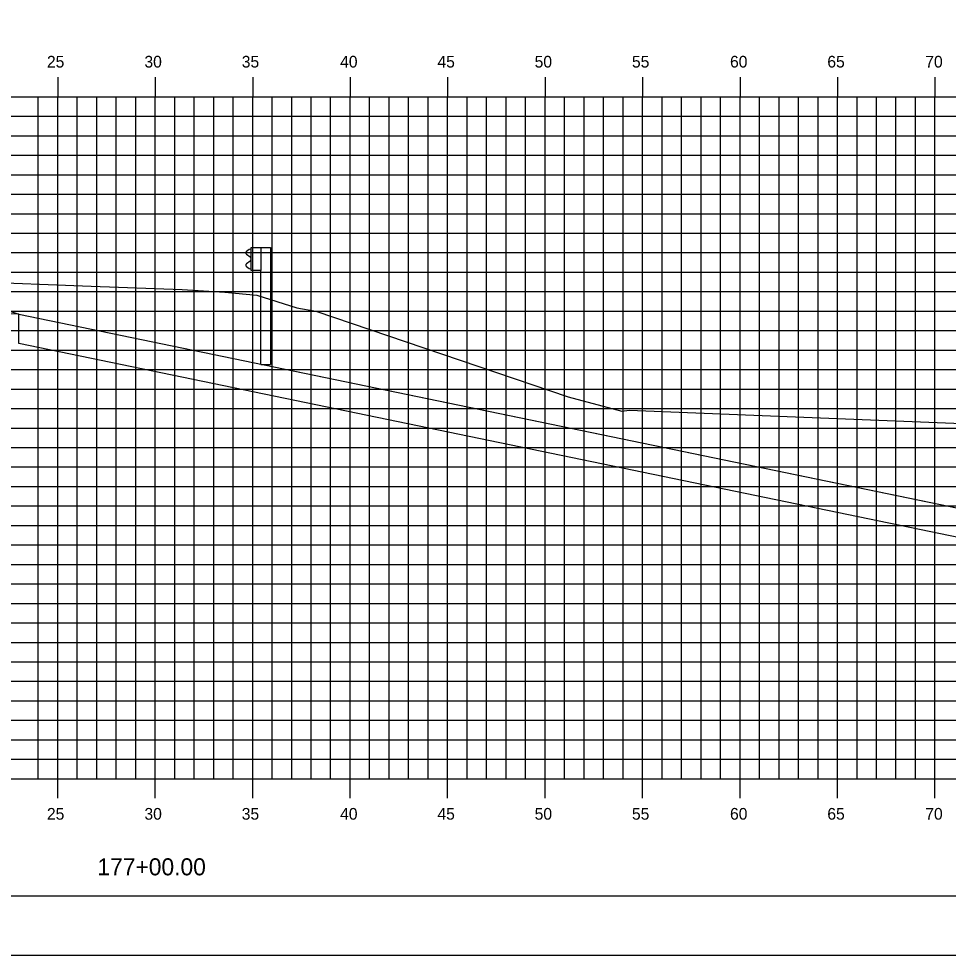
# Model space of a CAD drawing. Extents: x 850598 to 870284, y 366541 to 366651.
# Drawn here: x 858657.13 to 858704.81, y 366541.17 to 366589.23 of the extents above; entities that cross this region are included whole.
import ezdxf

# ---------------------------------------------------------------- set-up
doc = ezdxf.new("R2010")
doc.units = 0
for name, color, linetype in [('BORDER', 7, 'Continuous'), ('D_Drainage_RipRap', 7, 'Continuous'), ('D_Roadway_Centerline', 7, 'Continuous'), ('D_Roadway_SlopeLines', 7, 'Continuous'), ('D_Roadway_SubGrade', 7, 'Continuous'), ('H_V ANNOTATION', 7, 'Continuous'), ('MAJOR', 7, 'Continuous'), ('MINOR', 7, 'Continuous'), ('PLOT BOUNDARY', 7, 'Continuous'), ('S_Guardrail_Beam', 7, 'Continuous'), ('S_Roadway_Centerline', 7, 'Continuous')]:
    doc.layers.add(name, color=color, linetype=linetype)

msp = doc.modelspace()

# ---------------------------------------------------------------- linework, layer by layer
at = {"layer": 'BORDER'}
msp.add_line((858589.133, 366544.225), (858749.133, 366544.225), dxfattribs=at)
at = {"layer": 'D_Drainage_RipRap'}
msp.add_lwpolyline([(858734.133, 366558.166), (858734.133, 366554.225), (858732.687, 366554.225), (858729.687, 366555.811), (858710.487, 366559.775), (858709.625, 366561.725), (858657.133, 366572.562), (858657.133, 366574.062), (858709.625, 366563.225), (858728.825, 366559.261)], close=True, dxfattribs=at)
at = {"layer": 'D_Roadway_Centerline'}
msp.add_lwpolyline([(858594.133, 366565.442), (858605.133, 366570.942), (858611.388, 366574.07), (858615.133, 366575.942), (858617.133, 366576.062), (858623.133, 366576.422), (858634.133, 366576.752), (858645.133, 366576.422), (858649.133, 366576.182), (858651.133, 366576.062), (858657.133, 366574.062), (858709.625, 366563.225), (858728.825, 366559.261), (858734.133, 366558.166)], dxfattribs=at)
at = {"layer": 'D_Roadway_SlopeLines'}
msp.add_lwpolyline([(858657.133, 366574.062), (858734.133, 366558.166)], dxfattribs=at)
at = {"layer": 'D_Roadway_SubGrade'}
msp.add_lwpolyline([(858645.133, 366575.922), (858646.133, 366575.862), (858646.133, 366576.112), (858651.133, 366575.812), (858651.133, 366576.062), (858657.133, 366574.062), (858645.133, 366574.422)], close=True, dxfattribs=at)
at = {"layer": 'MAJOR'}
for p, q in [((858659.133, 366586.227), (858659.133, 366585.225)), ((858659.133, 366586.227), (858659.133, 366585.225)), ((858664.133, 366586.227), (858664.133, 366585.225)), ((858664.133, 366586.227), (858664.133, 366585.225)), ((858669.133, 366586.227), (858669.133, 366585.225)), ((858669.133, 366586.227), (858669.133, 366585.225)), ((858674.133, 366586.227), (858674.133, 366585.225)), ((858674.133, 366586.227), (858674.133, 366585.225)), ((858679.133, 366586.227), (858679.133, 366585.225)), ((858679.133, 366586.227), (858679.133, 366585.225)), ((858684.133, 366586.227), (858684.133, 366585.225)), ((858684.133, 366586.227), (858684.133, 366585.225)), ((858689.133, 366586.227), (858689.133, 366585.225)), ((858689.133, 366586.227), (858689.133, 366585.225)), ((858694.133, 366586.227), (858694.133, 366585.225)), ((858694.133, 366586.227), (858694.133, 366585.225)), ((858699.133, 366586.227), (858699.133, 366585.225)), ((858699.133, 366586.227), (858699.133, 366585.225)), ((858704.133, 366586.227), (858704.133, 366585.225)), ((858704.133, 366586.227), (858704.133, 366585.225)), ((858594.133, 366585.225), (858734.133, 366585.225)), ((858594.133, 366585.225), (858734.133, 366585.225)), ((858594.133, 366585.225), (858734.133, 366585.225)), ((858594.133, 366585.225), (858734.133, 366585.225)), ((858659.133, 366550.225), (858659.133, 366585.225)), ((858659.133, 366550.225), (858659.133, 366585.225)), ((858664.133, 366550.225), (858664.133, 366585.225)), ((858664.133, 366550.225), (858664.133, 366585.225)), ((858669.133, 366550.225), (858669.133, 366585.225)), ((858669.133, 366550.225), (858669.133, 366585.225)), ((858674.133, 366550.225), (858674.133, 366585.225)), ((858674.133, 366550.225), (858674.133, 366585.225)), ((858679.133, 366550.225), (858679.133, 366585.225)), ((858679.133, 366550.225), (858679.133, 366585.225)), ((858684.133, 366550.225), (858684.133, 366585.225)), ((858684.133, 366550.225), (858684.133, 366585.225)), ((858689.133, 366550.225), (858689.133, 366585.225)), ((858689.133, 366550.225), (858689.133, 366585.225)), ((858694.133, 366550.225), (858694.133, 366585.225)), ((858694.133, 366550.225), (858694.133, 366585.225)), ((858699.133, 366550.225), (858699.133, 366585.225)), ((858699.133, 366550.225), (858699.133, 366585.225)), ((858704.133, 366550.225), (858704.133, 366585.225)), ((858704.133, 366550.225), (858704.133, 366585.225)), ((858594.133, 366580.225), (858734.133, 366580.225)), ((858594.133, 366580.225), (858734.133, 366580.225)), ((858594.133, 366575.225), (858734.133, 366575.225)), ((858594.133, 366575.225), (858734.133, 366575.225)), ((858594.133, 366570.225), (858734.133, 366570.225)), ((858594.133, 366570.225), (858734.133, 366570.225)), ((858594.133, 366565.225), (858734.133, 366565.225)), ((858594.133, 366565.225), (858734.133, 366565.225)), ((858594.133, 366560.225), (858734.133, 366560.225)), ((858594.133, 366560.225), (858734.133, 366560.225)), ((858594.133, 366555.225), (858734.133, 366555.225)), ((858594.133, 366555.225), (858734.133, 366555.225)), ((858594.133, 366550.225), (858734.133, 366550.225)), ((858594.133, 366550.225), (858734.133, 366550.225)), ((858594.133, 366550.225), (858734.133, 366550.225)), ((858594.133, 366550.225), (858734.133, 366550.225)), ((858659.133, 366549.223), (858659.133, 366550.225)), ((858659.133, 366549.223), (858659.133, 366550.225)), ((858664.133, 366549.223), (858664.133, 366550.225)), ((858664.133, 366549.223), (858664.133, 366550.225)), ((858669.133, 366549.223), (858669.133, 366550.225)), ((858669.133, 366549.223), (858669.133, 366550.225)), ((858674.133, 366549.223), (858674.133, 366550.225)), ((858674.133, 366549.223), (858674.133, 366550.225)), ((858679.133, 366549.223), (858679.133, 366550.225)), ((858679.133, 366549.223), (858679.133, 366550.225)), ((858684.133, 366549.223), (858684.133, 366550.225)), ((858684.133, 366549.223), (858684.133, 366550.225)), ((858689.133, 366549.223), (858689.133, 366550.225)), ((858689.133, 366549.223), (858689.133, 366550.225)), ((858694.133, 366549.223), (858694.133, 366550.225)), ((858694.133, 366549.223), (858694.133, 366550.225)), ((858699.133, 366549.223), (858699.133, 366550.225)), ((858699.133, 366549.223), (858699.133, 366550.225)), ((858704.133, 366549.223), (858704.133, 366550.225)), ((858704.133, 366549.223), (858704.133, 366550.225))]:
    msp.add_line(p, q, dxfattribs=at)
at = {"layer": 'MINOR'}
for p, q in [((858658.133, 366550.225), (858658.133, 366585.225)), ((858658.133, 366550.225), (858658.133, 366585.225)), ((858660.133, 366550.225), (858660.133, 366585.225)), ((858660.133, 366550.225), (858660.133, 366585.225)), ((858661.133, 366550.225), (858661.133, 366585.225)), ((858661.133, 366550.225), (858661.133, 366585.225)), ((858662.133, 366550.225), (858662.133, 366585.225)), ((858662.133, 366550.225), (858662.133, 366585.225)), ((858663.133, 366550.225), (858663.133, 366585.225)), ((858663.133, 366550.225), (858663.133, 366585.225)), ((858665.133, 366550.225), (858665.133, 366585.225)), ((858665.133, 366550.225), (858665.133, 366585.225)), ((858666.133, 366550.225), (858666.133, 366585.225)), ((858666.133, 366550.225), (858666.133, 366585.225)), ((858667.133, 366550.225), (858667.133, 366585.225)), ((858667.133, 366550.225), (858667.133, 366585.225)), ((858668.133, 366550.225), (858668.133, 366585.225)), ((858668.133, 366550.225), (858668.133, 366585.225)), ((858670.133, 366550.225), (858670.133, 366585.225)), ((858670.133, 366550.225), (858670.133, 366585.225)), ((858671.133, 366550.225), (858671.133, 366585.225)), ((858671.133, 366550.225), (858671.133, 366585.225)), ((858672.133, 366550.225), (858672.133, 366585.225)), ((858672.133, 366550.225), (858672.133, 366585.225)), ((858673.133, 366550.225), (858673.133, 366585.225)), ((858673.133, 366550.225), (858673.133, 366585.225)), ((858675.133, 366550.225), (858675.133, 366585.225)), ((858675.133, 366550.225), (858675.133, 366585.225)), ((858676.133, 366550.225), (858676.133, 366585.225)), ((858676.133, 366550.225), (858676.133, 366585.225)), ((858677.133, 366550.225), (858677.133, 366585.225)), ((858677.133, 366550.225), (858677.133, 366585.225)), ((858678.133, 366550.225), (858678.133, 366585.225)), ((858678.133, 366550.225), (858678.133, 366585.225)), ((858680.133, 366550.225), (858680.133, 366585.225)), ((858680.133, 366550.225), (858680.133, 366585.225)), ((858681.133, 366550.225), (858681.133, 366585.225)), ((858681.133, 366550.225), (858681.133, 366585.225)), ((858682.133, 366550.225), (858682.133, 366585.225)), ((858682.133, 366550.225), (858682.133, 366585.225)), ((858683.133, 366550.225), (858683.133, 366585.225)), ((858683.133, 366550.225), (858683.133, 366585.225)), ((858685.133, 366550.225), (858685.133, 366585.225)), ((858685.133, 366550.225), (858685.133, 366585.225)), ((858686.133, 366550.225), (858686.133, 366585.225)), ((858686.133, 366550.225), (858686.133, 366585.225)), ((858687.133, 366550.225), (858687.133, 366585.225)), ((858687.133, 366550.225), (858687.133, 366585.225)), ((858688.133, 366550.225), (858688.133, 366585.225)), ((858688.133, 366550.225), (858688.133, 366585.225)), ((858690.133, 366550.225), (858690.133, 366585.225)), ((858690.133, 366550.225), (858690.133, 366585.225)), ((858691.133, 366550.225), (858691.133, 366585.225)), ((858691.133, 366550.225), (858691.133, 366585.225)), ((858692.133, 366550.225), (858692.133, 366585.225)), ((858692.133, 366550.225), (858692.133, 366585.225)), ((858693.133, 366550.225), (858693.133, 366585.225)), ((858693.133, 366550.225), (858693.133, 366585.225)), ((858695.133, 366550.225), (858695.133, 366585.225)), ((858695.133, 366550.225), (858695.133, 366585.225)), ((858696.133, 366550.225), (858696.133, 366585.225)), ((858696.133, 366550.225), (858696.133, 366585.225)), ((858697.133, 366550.225), (858697.133, 366585.225)), ((858697.133, 366550.225), (858697.133, 366585.225)), ((858698.133, 366550.225), (858698.133, 366585.225)), ((858698.133, 366550.225), (858698.133, 366585.225)), ((858700.133, 366550.225), (858700.133, 366585.225)), ((858700.133, 366550.225), (858700.133, 366585.225)), ((858701.133, 366550.225), (858701.133, 366585.225)), ((858701.133, 366550.225), (858701.133, 366585.225)), ((858702.133, 366550.225), (858702.133, 366585.225)), ((858702.133, 366550.225), (858702.133, 366585.225)), ((858703.133, 366550.225), (858703.133, 366585.225)), ((858703.133, 366550.225), (858703.133, 366585.225)), ((858594.133, 366584.225), (858734.133, 366584.225)), ((858594.133, 366584.225), (858734.133, 366584.225)), ((858594.133, 366583.225), (858734.133, 366583.225)), ((858594.133, 366583.225), (858734.133, 366583.225)), ((858594.133, 366582.225), (858734.133, 366582.225)), ((858594.133, 366582.225), (858734.133, 366582.225)), ((858594.133, 366581.225), (858734.133, 366581.225)), ((858594.133, 366581.225), (858734.133, 366581.225)), ((858594.133, 366579.225), (858734.133, 366579.225)), ((858594.133, 366579.225), (858734.133, 366579.225)), ((858594.133, 366578.225), (858734.133, 366578.225)), ((858594.133, 366578.225), (858734.133, 366578.225)), ((858594.133, 366577.225), (858734.133, 366577.225)), ((858594.133, 366577.225), (858734.133, 366577.225)), ((858594.133, 366576.225), (858734.133, 366576.225)), ((858594.133, 366576.225), (858734.133, 366576.225)), ((858594.133, 366574.225), (858734.133, 366574.225)), ((858594.133, 366574.225), (858734.133, 366574.225)), ((858594.133, 366573.225), (858734.133, 366573.225)), ((858594.133, 366573.225), (858734.133, 366573.225)), ((858594.133, 366572.225), (858734.133, 366572.225)), ((858594.133, 366572.225), (858734.133, 366572.225)), ((858594.133, 366571.225), (858734.133, 366571.225)), ((858594.133, 366571.225), (858734.133, 366571.225)), ((858594.133, 366569.225), (858734.133, 366569.225)), ((858594.133, 366569.225), (858734.133, 366569.225)), ((858594.133, 366568.225), (858734.133, 366568.225)), ((858594.133, 366568.225), (858734.133, 366568.225)), ((858594.133, 366567.225), (858734.133, 366567.225)), ((858594.133, 366567.225), (858734.133, 366567.225)), ((858594.133, 366566.225), (858734.133, 366566.225)), ((858594.133, 366566.225), (858734.133, 366566.225)), ((858594.133, 366564.225), (858734.133, 366564.225)), ((858594.133, 366564.225), (858734.133, 366564.225)), ((858594.133, 366563.225), (858734.133, 366563.225)), ((858594.133, 366563.225), (858734.133, 366563.225)), ((858594.133, 366562.225), (858734.133, 366562.225)), ((858594.133, 366562.225), (858734.133, 366562.225)), ((858594.133, 366561.225), (858734.133, 366561.225)), ((858594.133, 366561.225), (858734.133, 366561.225)), ((858594.133, 366559.225), (858734.133, 366559.225)), ((858594.133, 366559.225), (858734.133, 366559.225)), ((858594.133, 366558.225), (858734.133, 366558.225)), ((858594.133, 366558.225), (858734.133, 366558.225)), ((858594.133, 366557.225), (858734.133, 366557.225)), ((858594.133, 366557.225), (858734.133, 366557.225)), ((858594.133, 366556.225), (858734.133, 366556.225)), ((858594.133, 366556.225), (858734.133, 366556.225)), ((858594.133, 366554.225), (858734.133, 366554.225)), ((858594.133, 366554.225), (858734.133, 366554.225)), ((858594.133, 366553.225), (858734.133, 366553.225)), ((858594.133, 366553.225), (858734.133, 366553.225)), ((858594.133, 366552.225), (858734.133, 366552.225)), ((858594.133, 366552.225), (858734.133, 366552.225)), ((858594.133, 366551.225), (858734.133, 366551.225)), ((858594.133, 366551.225), (858734.133, 366551.225))]:
    msp.add_line(p, q, dxfattribs=at)
at = {"layer": 'PLOT BOUNDARY'}
msp.add_lwpolyline([(858581.039, 366541.166), (858751.039, 366541.166), (858751.039, 366651.166), (858581.039, 366651.166)], close=True, dxfattribs=at)
at = {"layer": 'S_Guardrail_Beam'}
for p, q in [((858668.961, 366577.388), (858668.817, 366577.288)), ((858669.059, 366577.41), (858668.977, 366577.395)), ((858669.059, 366577.483), (858669.549, 366577.483)), ((858669.059, 366576.316), (858669.059, 366577.483)), ((858669.549, 366577.483), (858670.041, 366577.483)), ((858669.549, 366577.483), (858669.549, 366576.316)), ((858670.041, 366577.483), (858670.041, 366571.483)), ((858668.817, 366577.145), (858669.012, 366577.009)), ((858669.012, 366576.789), (858668.817, 366576.653)), ((858669.046, 366576.945), (858669.046, 366576.854)), ((858668.817, 366576.51), (858668.961, 366576.41)), ((858668.977, 366576.403), (858669.059, 366576.389)), ((858669.549, 366576.316), (858669.059, 366576.316)), ((858669.549, 366571.483), (858669.549, 366576.316)), ((858669.549, 366571.483), (858670.041, 366571.483))]:
    msp.add_line(p, q, dxfattribs=at)
for centre, major_axis, start_param, end_param in [((858668.867, 366577.217), (-0.0877, 0), 5.323254, 7.243116), ((858668.984, 366577.355), (-0.0417, 0), 4.886922, 5.323254), ((858668.967, 366576.945), (0.0789, 0), 0, 0.959931), ((858668.967, 366576.854), (0.0789, 0), 5.323254, 6.283185), ((858668.867, 366576.582), (-0.0877, 0), 5.323254, 7.243116), ((858668.984, 366576.444), (-0.0417, 0), 0.959931, 1.396263)]:
    msp.add_ellipse(centre, major_axis=major_axis, ratio=0.995501, start_param=start_param, end_param=end_param, dxfattribs=at)
at = {"layer": 'S_Roadway_Centerline'}
msp.add_lwpolyline([(858654.654, 366575.751), (858660.846, 366575.508), (858665.52, 366575.329), (858667.703, 366575.189), (858669.347, 366575.046), (858671.397, 366574.401), (858672.368, 366574.223), (858685.315, 366569.83), (858688.069, 366569.091), (858688.452, 366569.148), (858711.076, 366568.236), (858711.729, 366568.183), (858711.762, 366568.177), (858714.137, 366567.156), (858728.954, 366561.179), (858730.385, 366562.713), (858731.995, 366562.779), (858734.133, 366560.63)], dxfattribs=at)

# ---------------------------------------------------------------- texts
at = {"layer": 'H_V ANNOTATION'}
for s, height, p in [('25', 0.6, (858658.579, 366586.725)), ('30', 0.6, (858663.581, 366586.725)), ('35', 0.6, (858668.573, 366586.725)), ('40', 0.6, (858673.619, 366586.725)), ('45', 0.6, (858678.611, 366586.725)), ('50', 0.6, (858683.597, 366586.725)), ('55', 0.6, (858688.589, 366586.725)), ('60', 0.6, (858693.619, 366586.725)), ('65', 0.6, (858698.611, 366586.725)), ('70', 0.6, (858703.635, 366586.725)), ('25', 0.6, (858658.579, 366548.125)), ('30', 0.6, (858663.581, 366548.125)), ('35', 0.6, (858668.573, 366548.125)), ('40', 0.6, (858673.619, 366548.125)), ('45', 0.6, (858678.611, 366548.125)), ('50', 0.6, (858683.597, 366548.125)), ('55', 0.6, (858688.589, 366548.125)), ('60', 0.6, (858693.619, 366548.125)), ('65', 0.6, (858698.611, 366548.125)), ('70', 0.6, (858703.635, 366548.125)), ('177+00.00', 0.875, (858661.167, 366545.268))]:
    msp.add_text(s, height=height, dxfattribs=at).set_placement(p)

doc.saveas('drawing.dxf')
